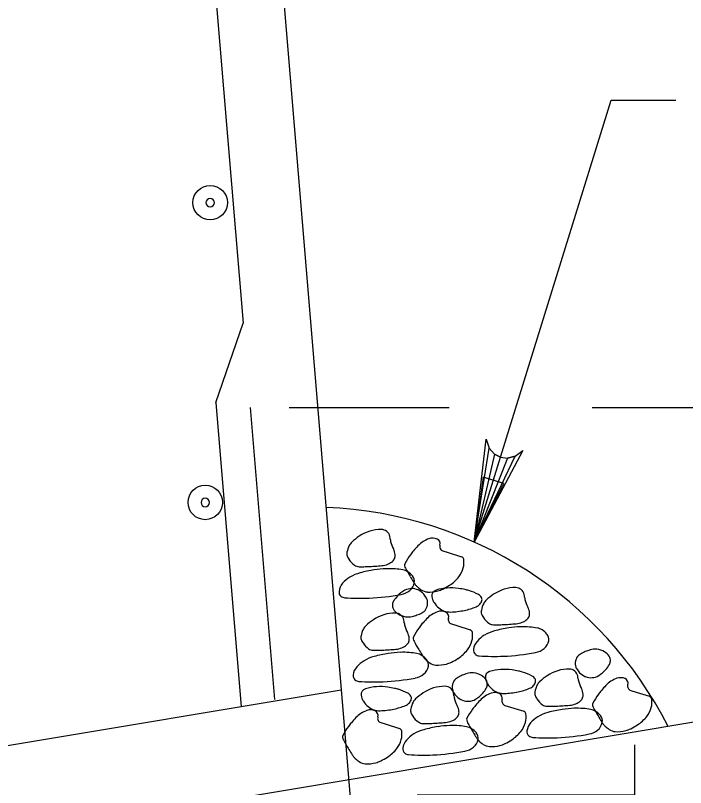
# Model space of a CAD drawing. Extents: x 638255 to 640306, y 296059 to 298435.
# Drawn here: x 639975.73 to 640006.31, y 297665.56 to 297700.78 of the extents above; entities that cross this region are included whole.
import ezdxf

# ---------------------------------------------------------------- set-up
doc = ezdxf.new("R2010")
doc.units = 0
for name, color, linetype in [('3', 7, 'Continuous'), ('Level 3', 7, 'Continuous'), ('Level 4', 7, 'Continuous'), ('Level 6', 7, 'Continuous'), ('Level 8', 7, 'Continuous'), ('Level 9', 7, 'Continuous')]:
    doc.layers.add(name, color=color, linetype=linetype)

# ---------------------------------------------------------------- blocks, each defined once
blk = doc.blocks.new('B')
at = {"layer": '3'}
blk.add_circle((0, 0), 0.1599, dxfattribs=at)
for start, end in [(0, 180), (180, 0)]:
    blk.add_arc((0, 0), 0.0391, start, end, dxfattribs=at)

msp = doc.modelspace()

# ---------------------------------------------------------------- linework, layer by layer
at = {"layer": 'Level 4'}
for p, q in [((639996.668, 297676.755), (640002.916, 297696.92)), ((640002.916, 297696.92), (640005.863, 297696.92)), ((639988.222, 297682.898), (639995.524, 297682.898)), ((640002.043, 297682.898), (640048.106, 297682.898))]:
    msp.add_line(p, q, dxfattribs=at)
for points in [[(639996.668, 297676.755), (639997.21, 297681.456), (639997.343, 297681.04), (639997.585, 297680.772), (639997.867, 297680.629), (639998.181, 297680.587), (639998.535, 297680.67), (639998.878, 297680.94), (639996.668, 297676.755), (639998.535, 297680.67), (639998.181, 297680.587), (639996.668, 297676.755), (639997.867, 297680.629), (639997.585, 297680.772), (639996.668, 297676.755), (639997.343, 297681.04)], [(640003.97, 297667.508), (640003.97, 297665.206), (639994.066, 297665.206)]]:
    msp.add_lwpolyline(points, dxfattribs=at)
msp.add_lwpolyline([(639998.009, 297679.425), (639997.069, 297679.712), (639996.68, 297676.748)], close=True, dxfattribs=at)
at = {"layer": 'Level 6'}
for p, q in [((639981.794, 297738.624), (639986.117, 297686.746)), ((639984.878, 297683.13), (639986.117, 297686.746)), ((639984.878, 297683.13), (639986.036, 297669.24)), ((639986.437, 297682.897), (639987.548, 297669.581))]:
    msp.add_line(p, q, dxfattribs=at)
at = {"layer": 'Level 8'}
for points in [[(639995.233, 297676.358), (639995.476, 297676.281), (639996.085, 297676.087)], [(639995.624, 297673.024), (639995.867, 297672.947), (639996.478, 297672.756)], [(640003.808, 297669.988), (640004.054, 297669.912), (640004.663, 297669.72)], [(639998.067, 297669.308), (639998.312, 297669.229), (639998.922, 297669.038)], [(639992.401, 297668.522), (639992.646, 297668.446), (639993.255, 297668.252)]]:
    msp.add_lwpolyline(points, dxfattribs=at)
for centre, radius, start, end in [((639992.414, 297675.558), 1.773, 89.5772, 124.1443), ((639992.424, 297676.937), 0.394, 11.4529, 89.5772), ((639991.417, 297676.38), 0.506, 132.7374, 153.538), ((639993.068, 297674.594), 2.938, 124.1443, 132.7374), ((639991.491, 297676.748), 1.346, 6.1004, 11.4529), ((639993.73, 297676.987), 0.905, 186.1004, 192.6291), ((639994.145, 297677.08), 1.331, 192.6291, 208.6753), ((639995.035, 297675.69), 1.296, 109.6635, 136.4562), ((639994.767, 297676.438), 0.502, 65.9597, 109.6635), ((639994.878, 297676.685), 0.231, 342.3569, 65.9597), ((639992.111, 297676.035), 1.281, 153.538, 168.4897), ((639992.368, 297676.109), 0.694, 6.391, 28.6753), ((639998.108, 297672.769), 5.536, 136.4562, 139.6491), ((639995.293, 297676.553), 0.205, 162.3569, 252.4715), ((639991.16, 297676.229), 0.31, 168.4897, 199.1639), ((639991.389, 297676.308), 0.553, 199.1639, 207.4728), ((639991.681, 297676.46), 0.882, 207.4728, 214.0468), ((639992.688, 297676.159), 0.375, 310.9894, 338.0834), ((639992.716, 297676.148), 0.344, 338.0834, 6.391), ((639996.551, 297674.16), 3.451, 144.1424, 152.1777), ((639996.02, 297674.543), 2.796, 139.6491, 144.1424), ((639996.041, 297675.947), 0.148, 9.0416, 72.4715), ((639991.823, 297676.556), 1.054, 214.0468, 234.0353), ((639991.42, 297676), 0.366, 234.0353, 268.2715), ((639991.177, 297689.919), 14.293, 272.5478, 273.846), ((639991.269, 297688.551), 12.921, 273.846, 275.2114), ((639992.351, 297676.696), 1.017, 275.2114, 291.5731), ((639992.458, 297676.423), 0.724, 291.5731, 310.9894), ((639993.619, 297675.707), 0.136, 152.1777, 193.5774), ((639993.955, 297675.788), 0.482, 193.5774, 207.4728), ((639995.261, 297675.823), 0.937, 344.9373, 9.0416), ((639991.918, 297673.607), 1.805, 104.9239, 120.8473), ((639991.51, 297678.998), 3.365, 268.2715, 270.9097), ((639993.12, 297669.097), 6.473, 99.0416, 104.9239), ((639991.425, 297684.361), 8.729, 270.9097, 272.5478), ((639992.772, 297671.283), 4.259, 91.7881, 99.0416), ((639992.77, 297671.347), 4.195, 86.0442, 91.7881), ((639992.866, 297672.732), 2.807, 79.021, 86.0442), ((639993.268, 297674.804), 0.697, 58.4341, 79.021), ((639999.275, 297678.555), 6.478, 207.4728, 211.2525), ((639993.152, 297674.614), 0.919, 40.5338, 58.4341), ((639995.061, 297675.877), 1.144, 321.7572, 344.9373), ((639991.691, 297673.988), 1.361, 120.8473, 139.2037), ((640008.537, 297684.175), 17.312, 211.2525, 212.2356), ((639993.572, 297674.974), 0.365, 349.0625, 40.5338), ((639994.583, 297676.254), 1.752, 303.0692, 321.7572), ((639991.198, 297674.413), 0.71, 139.2037, 172.3458), ((639993.821, 297673.945), 0.689, 91.376, 117.4803), ((639993.339, 297675.019), 0.603, 309.5539, 349.0625), ((639993.82, 297673.954), 0.68, 65.3457, 91.376), ((639997.083, 297676.952), 3.77, 212.2356, 214.3424), ((639994.443, 297675.149), 0.574, 214.3424, 227.6953), ((639995.249, 297676.034), 1.77, 227.6953, 235.2847), ((639995.594, 297672.345), 2.322, 81.3134, 106.8084), ((639994.647, 297675.826), 1.348, 285.2565, 295.7443), ((639994.034, 297677.097), 2.759, 295.7443, 303.0692), ((639995.016, 297668.562), 6.15, 78.4814, 81.3134), ((639998.546, 297672.908), 1.773, 89.5772, 124.1443), ((639998.556, 297674.287), 0.394, 11.4529, 89.5772), ((639990.738, 297674.475), 0.246, 172.3458, 230.2635), ((639990.78, 297674.526), 0.312, 230.2635, 266.2346), ((639991.45, 297684.251), 10.059, 272.3841, 280.7777), ((639994.103, 297673.406), 1.297, 136.4654, 149.2422), ((639994.099, 297673.41), 1.292, 117.4803, 136.4654), ((639993.168, 297675.227), 0.872, 280.7777, 309.5539), ((639993.779, 297673.864), 0.779, 41.057, 65.3457), ((639994.564, 297675.046), 0.568, 235.2847, 266.0442), ((639993.681, 297673.779), 0.909, 27.4728, 41.057), ((639994.624, 297675.911), 1.436, 266.0442, 285.2565), ((639995.002, 297674.305), 0.275, 106.8084, 186.6218), ((639995.31, 297674.341), 0.584, 186.6218, 200.3491), ((639995.789, 297672.356), 2.278, 73.8272, 78.4814), ((639995.83, 297672.497), 2.13, 61.1605, 73.8272), ((639996.686, 297674.052), 0.356, 29.8544, 61.1605), ((639999.2, 297671.944), 2.938, 124.1443, 132.7374), ((639997.623, 297674.098), 1.346, 6.1004, 11.4529), ((639991.438, 297684.527), 10.335, 266.2346, 272.3841), ((639993.269, 297673.868), 0.339, 171.9761, 209.5935), ((639993.343, 297673.858), 0.414, 149.2422, 171.9761), ((639994.092, 297673.992), 0.446, 8.0357, 27.4728), ((639993.964, 297673.974), 0.575, 337.0418, 8.0357), ((639995.428, 297674.385), 0.71, 200.3491, 212.797), ((639995.751, 297674.593), 1.095, 212.797, 230.2213), ((639996.564, 297674.257), 0.49, 292.039, 317.8475), ((639996.649, 297674.18), 0.375, 317.8475, 347.2445), ((639998.244, 297673.384), 1.281, 153.538, 168.4897), ((639996.836, 297674.138), 0.183, 347.2445, 29.8544), ((639997.55, 297673.73), 0.506, 132.7374, 153.538), ((639999.862, 297674.337), 0.905, 186.1004, 192.6291), ((640000.277, 297674.43), 1.331, 192.6291, 208.6753), ((639993.495, 297673.997), 0.599, 209.5935, 237.6667), ((639992.994, 297675.874), 2.671, 297.4803, 299.831), ((639994.122, 297673.907), 0.403, 299.831, 337.0418), ((639995.426, 297672.358), 1.296, 109.6635, 136.4562), ((639995.159, 297673.105), 0.502, 65.9597, 109.6635), ((639995.566, 297674.371), 0.806, 230.2213, 250.5601), ((639995.564, 297674.366), 0.8, 250.5601, 271.915), ((639995.27, 297673.353), 0.231, 342.3569, 65.9597), ((639995.469, 297677.214), 3.65, 271.915, 281.8686), ((639995.58, 297676.688), 3.113, 281.8686, 292.039), ((639997.292, 297673.578), 0.31, 168.4897, 199.1639), ((639998.5, 297673.458), 0.694, 6.391, 28.6753), ((639993.71, 297670.78), 2.938, 124.1443, 132.7374), ((639993.056, 297671.745), 1.773, 89.5772, 124.1443), ((639993.066, 297673.123), 0.394, 11.4529, 89.5772), ((639993.722, 297674.355), 1.022, 237.6667, 259.0544), ((639992.133, 297672.934), 1.346, 6.1004, 11.4529), ((639993.653, 297673.999), 0.66, 259.0544, 285.7584), ((639992.529, 297677.984), 4.8, 285.7584, 288.5059), ((639993.652, 297674.626), 1.26, 288.5059, 293.8705), ((639993.704, 297674.51), 1.133, 293.8705, 297.4803), ((639998.499, 297669.437), 5.536, 136.4562, 139.6491), ((639995.685, 297673.221), 0.205, 162.3569, 252.4715), ((639997.521, 297673.658), 0.553, 199.1639, 207.4728), ((639997.814, 297673.81), 0.882, 207.4728, 214.0468), ((639997.955, 297673.906), 1.054, 214.0468, 234.0353), ((639998.591, 297673.773), 0.724, 291.5731, 310.9894), ((639998.82, 297673.509), 0.375, 310.9894, 338.0834), ((639998.849, 297673.497), 0.344, 338.0834, 6.391), ((639992.059, 297672.567), 0.506, 132.7374, 153.538), ((639994.371, 297673.174), 0.905, 186.1004, 192.6291), ((639994.787, 297673.267), 1.331, 192.6291, 208.6753), ((639996.942, 297670.827), 3.451, 144.1424, 152.1777), ((639996.411, 297671.211), 2.796, 139.6491, 144.1424), ((639997.552, 297673.35), 0.366, 234.0353, 268.2715), ((639997.642, 297676.347), 3.365, 268.2715, 270.9097), ((639999.253, 297666.447), 6.473, 99.0416, 104.9239), ((639997.557, 297681.71), 8.729, 270.9097, 272.5478), ((639997.31, 297687.268), 14.293, 272.5478, 273.846), ((639998.905, 297668.633), 4.259, 91.7881, 99.0416), ((639997.402, 297685.9), 12.921, 273.846, 275.2114), ((639998.483, 297674.045), 1.017, 275.2114, 291.5731), ((639998.903, 297668.697), 4.195, 86.0442, 91.7881), ((639998.999, 297670.081), 2.807, 79.021, 86.0442), ((639999.4, 297672.153), 0.697, 58.4341, 79.021), ((639992.753, 297672.221), 1.281, 153.538, 168.4897), ((639993.01, 297672.295), 0.694, 6.391, 28.6753), ((639996.432, 297672.615), 0.148, 9.0416, 72.4715), ((639995.653, 297672.491), 0.937, 344.9373, 9.0416), ((639997.823, 297671.338), 1.361, 120.8473, 139.2037), ((639998.051, 297670.956), 1.805, 104.9239, 120.8473), ((639999.284, 297671.964), 0.919, 40.5338, 58.4341), ((639999.705, 297672.323), 0.365, 349.0625, 40.5338), ((639991.801, 297672.415), 0.31, 168.4897, 199.1639), ((639992.031, 297672.495), 0.553, 199.1639, 207.4728), ((639992.323, 297672.647), 0.882, 207.4728, 214.0468), ((639992.465, 297672.743), 1.054, 214.0468, 234.0353), ((639993.33, 297672.345), 0.375, 310.9894, 338.0834), ((639993.358, 297672.334), 0.344, 338.0834, 6.391), ((639994.01, 297672.375), 0.136, 152.1777, 193.5774), ((639994.346, 297672.456), 0.482, 193.5774, 207.4728), ((639999.667, 297675.222), 6.478, 207.4728, 211.2525), ((639995.452, 297672.545), 1.144, 321.7572, 344.9373), ((639997.33, 297671.763), 0.71, 139.2037, 172.3458), ((639999.471, 297672.369), 0.603, 309.5539, 349.0625), ((639992.061, 297672.186), 0.366, 234.0353, 268.2715), ((639992.152, 297675.184), 3.365, 268.2715, 270.9097), ((639992.067, 297680.547), 8.729, 270.9097, 272.5478), ((639991.819, 297686.105), 14.293, 272.5478, 273.846), ((639991.911, 297684.737), 12.921, 273.846, 275.2114), ((639992.993, 297672.882), 1.017, 275.2114, 291.5731), ((639993.1, 297672.609), 0.724, 291.5731, 310.9894), ((640008.929, 297680.843), 17.312, 211.2525, 212.2356), ((639994.975, 297672.921), 1.752, 303.0692, 321.7572), ((639996.87, 297671.825), 0.246, 172.3458, 230.2635), ((639999.3, 297672.576), 0.872, 280.7777, 309.5539), ((640003.502, 297667.295), 4.8, 108.8812, 111.6288), ((640002.163, 297671.213), 0.66, 82.1773, 108.8812), ((640002.113, 297670.854), 1.022, 60.7895, 82.1773), ((639992.56, 297669.793), 1.805, 104.9239, 120.8473), ((639993.762, 297665.283), 6.473, 99.0416, 104.9239), ((639993.414, 297667.47), 4.259, 91.7881, 99.0416), ((639993.412, 297667.533), 4.195, 86.0442, 91.7881), ((639993.508, 297668.918), 2.807, 79.021, 86.0442), ((639993.91, 297670.99), 0.697, 58.4341, 79.021), ((639993.794, 297670.8), 0.919, 40.5338, 58.4341), ((639997.474, 297673.62), 3.77, 212.2356, 214.3424), ((639994.835, 297671.816), 0.574, 214.3424, 227.6953), ((639994.426, 297673.765), 2.759, 295.7443, 303.0692), ((639996.912, 297671.875), 0.312, 230.2635, 266.2346), ((639997.571, 297681.877), 10.335, 266.2346, 272.3841), ((639997.582, 297681.6), 10.059, 272.3841, 280.7777), ((640001.689, 297671.279), 0.403, 122.9538, 160.1647), ((640002.923, 297669.376), 2.671, 120.6031, 122.9538), ((640002.14, 297670.7), 1.133, 116.9933, 120.6031), ((640002.197, 297670.587), 1.26, 111.6288, 116.9933), ((640002.32, 297671.224), 0.599, 32.7163, 60.7895), ((640002.539, 297671.364), 0.339, 355.0989, 32.7163), ((639992.333, 297670.174), 1.361, 120.8473, 139.2037), ((639993.981, 297671.205), 0.603, 309.5539, 349.0625), ((639995.64, 297672.701), 1.77, 227.6953, 235.2847), ((639994.214, 297671.16), 0.365, 349.0625, 40.5338), ((639994.956, 297671.713), 0.568, 235.2847, 266.0442), ((639995.015, 297672.578), 1.436, 266.0442, 285.2565), ((639995.039, 297672.494), 1.348, 285.2565, 295.7443), ((640001.851, 297671.221), 0.575, 160.1647, 191.1585), ((640001.724, 297671.196), 0.446, 191.1585, 210.5956), ((640001.681, 297671.78), 1.297, 319.5882, 332.365), ((640002.464, 297671.37), 0.414, 332.365, 355.0989), ((639991.84, 297670.6), 0.71, 139.2037, 172.3458), ((639993.809, 297671.413), 0.872, 280.7777, 309.5539), ((639997.888, 297666.217), 4.8, 108.8812, 111.6288), ((639996.548, 297670.135), 0.66, 82.1773, 108.8812), ((639996.499, 297669.776), 1.022, 60.7895, 82.1773), ((639997.446, 297670.588), 0.275, 106.8084, 186.6218), ((639998.038, 297668.628), 2.322, 81.3134, 106.8084), ((639997.46, 297664.844), 6.15, 78.4814, 81.3134), ((639998.233, 297668.638), 2.278, 73.8272, 78.4814), ((639998.275, 297668.78), 2.13, 61.1605, 73.8272), ((640000.99, 297669.19), 1.773, 89.5772, 124.1443), ((640001, 297670.569), 0.394, 11.4529, 89.5772), ((640002.123, 297671.431), 0.909, 210.5956, 224.1798), ((640002.03, 297671.341), 0.779, 224.1798, 248.4685), ((640001.685, 297671.777), 1.292, 300.6031, 319.5882), ((639991.38, 297670.661), 0.246, 172.3458, 230.2635), ((639991.422, 297670.712), 0.312, 230.2635, 266.2346), ((639992.08, 297680.714), 10.335, 266.2346, 272.3841), ((639992.092, 297680.437), 10.059, 272.3841, 280.7777), ((639996.075, 297670.201), 0.403, 122.9538, 160.1647), ((639997.308, 297668.298), 2.671, 120.6031, 122.9538), ((639996.525, 297669.622), 1.133, 116.9933, 120.6031), ((639996.583, 297669.509), 1.26, 111.6288, 116.9933), ((639996.705, 297670.145), 0.599, 32.7163, 60.7895), ((639997.754, 297670.623), 0.584, 186.6218, 200.3491), ((639997.872, 297670.667), 0.71, 200.3491, 212.797), ((639996.924, 297670.286), 0.339, 355.0989, 32.7163), ((639999.13, 297670.334), 0.356, 29.8544, 61.1605), ((639999.093, 297670.462), 0.375, 317.8475, 347.2445), ((639999.28, 297670.42), 0.183, 347.2445, 29.8544), ((639999.994, 297670.012), 0.506, 132.7374, 153.538), ((640001.644, 297668.226), 2.938, 124.1443, 132.7374), ((640000.067, 297670.38), 1.346, 6.1004, 11.4529), ((640002.306, 297670.619), 0.905, 186.1004, 192.6291), ((640002.721, 297670.712), 1.331, 192.6291, 208.6753), ((640001.993, 297671.249), 0.68, 248.4685, 274.4988), ((640001.992, 297671.258), 0.689, 274.4988, 300.6031), ((640003.611, 297669.322), 1.296, 109.6635, 136.4562), ((640003.344, 297670.069), 0.502, 65.9597, 109.6635), ((640003.454, 297670.317), 0.231, 342.3569, 65.9597), ((639991.78, 297669.802), 0.275, 106.8084, 186.6218), ((639992.372, 297667.842), 2.322, 81.3134, 106.8084), ((639991.794, 297664.058), 6.15, 78.4814, 81.3134), ((639992.567, 297667.852), 2.278, 73.8272, 78.4814), ((639992.608, 297667.994), 2.13, 61.1605, 73.8272), ((639995.324, 297668.404), 1.773, 89.5772, 124.1443), ((639995.334, 297669.783), 0.394, 11.4529, 89.5772), ((639996.236, 297670.143), 0.575, 160.1647, 191.1585), ((639996.11, 297670.118), 0.446, 191.1585, 210.5956), ((639996.067, 297670.702), 1.297, 319.5882, 332.365), ((639996.85, 297670.292), 0.414, 332.365, 355.0989), ((639998.195, 297670.876), 1.095, 212.797, 230.2213), ((639998.01, 297670.654), 0.806, 230.2213, 250.5601), ((639998.024, 297672.97), 3.113, 281.8686, 292.039), ((639999.008, 297670.54), 0.49, 292.039, 317.8475), ((640000.688, 297669.667), 1.281, 153.538, 168.4897), ((640000.944, 297669.74), 0.694, 6.391, 28.6753), ((640006.684, 297666.401), 5.536, 136.4562, 139.6491), ((640003.869, 297670.185), 0.205, 162.3569, 252.4715), ((639992.087, 297669.838), 0.584, 186.6218, 200.3491), ((639993.464, 297669.548), 0.356, 29.8544, 61.1605), ((639993.614, 297669.634), 0.183, 347.2445, 29.8544), ((639995.978, 297667.44), 2.938, 124.1443, 132.7374), ((639994.401, 297669.594), 1.346, 6.1004, 11.4529), ((639996.508, 297670.353), 0.909, 210.5956, 224.1798), ((639996.64, 297669.833), 0.905, 186.1004, 192.6291), ((639996.415, 297670.263), 0.779, 224.1798, 248.4685), ((639996.071, 297670.699), 1.292, 300.6031, 319.5882), ((639997.87, 297668.64), 1.296, 109.6635, 136.4562), ((639997.603, 297669.387), 0.502, 65.9597, 109.6635), ((639998.008, 297670.648), 0.8, 250.5601, 271.915), ((639997.714, 297669.635), 0.231, 342.3569, 65.9597), ((639997.913, 297673.496), 3.65, 271.915, 281.8686), ((639999.736, 297669.86), 0.31, 168.4897, 199.1639), ((639999.965, 297669.94), 0.553, 199.1639, 207.4728), ((640000.258, 297670.092), 0.882, 207.4728, 214.0468), ((640001.293, 297669.779), 0.344, 338.0834, 6.391), ((640005.127, 297667.791), 3.451, 144.1424, 152.1777), ((640004.596, 297668.175), 2.796, 139.6491, 144.1424), ((640004.617, 297669.579), 0.148, 9.0416, 72.4715), ((639992.205, 297669.881), 0.71, 200.3491, 212.797), ((639992.529, 297670.09), 1.095, 212.797, 230.2213), ((639993.341, 297669.754), 0.49, 292.039, 317.8475), ((639993.427, 297669.677), 0.375, 317.8475, 347.2445), ((639995.021, 297668.881), 1.281, 153.538, 168.4897), ((639994.327, 297669.226), 0.506, 132.7374, 153.538), ((639997.055, 297669.926), 1.331, 192.6291, 208.6753), ((639996.379, 297670.171), 0.68, 248.4685, 274.4988), ((639996.378, 297670.18), 0.689, 274.4988, 300.6031), ((640000.943, 297665.719), 5.536, 136.4562, 139.6491), ((639998.129, 297669.503), 0.205, 162.3569, 252.4715), ((640000.4, 297670.188), 1.054, 214.0468, 234.0353), ((639999.996, 297669.632), 0.366, 234.0353, 268.2715), ((639999.846, 297682.182), 12.921, 273.846, 275.2114), ((640000.927, 297670.327), 1.017, 275.2114, 291.5731), ((640001.035, 297670.055), 0.724, 291.5731, 310.9894), ((640001.264, 297669.791), 0.375, 310.9894, 338.0834), ((640002.195, 297669.339), 0.136, 152.1777, 193.5774), ((640003.838, 297669.455), 0.937, 344.9373, 9.0416), ((639992.204, 297667.854), 1.296, 109.6635, 136.4562), ((639991.937, 297668.602), 0.502, 65.9597, 109.6635), ((639992.344, 297669.868), 0.806, 230.2213, 250.5601), ((639992.342, 297669.862), 0.8, 250.5601, 271.915), ((639992.047, 297668.849), 0.231, 342.3569, 65.9597), ((639992.247, 297672.71), 3.65, 271.915, 281.8686), ((639992.357, 297672.185), 3.113, 281.8686, 292.039), ((639994.07, 297669.075), 0.31, 168.4897, 199.1639), ((639994.299, 297669.154), 0.553, 199.1639, 207.4728), ((639995.278, 297668.955), 0.694, 6.391, 28.6753), ((639995.627, 297668.994), 0.344, 338.0834, 6.391), ((639999.386, 297667.109), 3.451, 144.1424, 152.1777), ((639998.855, 297667.493), 2.796, 139.6491, 144.1424), ((639998.876, 297668.897), 0.148, 9.0416, 72.4715), ((640000.495, 297667.239), 1.805, 104.9239, 120.8473), ((640000.086, 297672.629), 3.365, 268.2715, 270.9097), ((640001.697, 297662.729), 6.473, 99.0416, 104.9239), ((640000.001, 297677.992), 8.729, 270.9097, 272.5478), ((639999.754, 297683.551), 14.293, 272.5478, 273.846), ((640001.349, 297664.915), 4.259, 91.7881, 99.0416), ((640001.347, 297664.979), 4.195, 86.0442, 91.7881), ((640001.443, 297666.364), 2.807, 79.021, 86.0442), ((640001.845, 297668.435), 0.697, 58.4341, 79.021), ((640002.531, 297669.42), 0.482, 193.5774, 207.4728), ((640007.852, 297672.186), 6.478, 207.4728, 211.2525), ((640001.728, 297668.246), 0.919, 40.5338, 58.4341), ((640003.637, 297669.509), 1.144, 321.7572, 344.9373), ((639995.277, 297664.933), 5.536, 136.4562, 139.6491), ((639992.462, 297668.717), 0.205, 162.3569, 252.4715), ((639994.591, 297669.306), 0.882, 207.4728, 214.0468), ((639994.733, 297669.402), 1.054, 214.0468, 234.0353), ((639995.369, 297669.269), 0.724, 291.5731, 310.9894), ((639995.598, 297669.005), 0.375, 310.9894, 338.0834), ((639996.454, 297668.657), 0.136, 152.1777, 193.5774), ((639996.79, 297668.738), 0.482, 193.5774, 207.4728), ((639998.097, 297668.773), 0.937, 344.9373, 9.0416), ((640000.267, 297667.62), 1.361, 120.8473, 139.2037), ((640017.113, 297677.807), 17.312, 211.2525, 212.2356), ((640002.149, 297668.606), 0.365, 349.0625, 40.5338), ((640003.16, 297669.885), 1.752, 303.0692, 321.7572), ((639993.72, 297666.324), 3.451, 144.1424, 152.1777), ((639993.189, 297666.707), 2.796, 139.6491, 144.1424), ((639993.21, 297668.112), 0.148, 9.0416, 72.4715), ((639994.33, 297668.846), 0.366, 234.0353, 268.2715), ((639994.42, 297671.844), 3.365, 268.2715, 270.9097), ((639996.03, 297661.943), 6.473, 99.0416, 104.9239), ((639994.335, 297677.207), 8.729, 270.9097, 272.5478), ((639994.088, 297682.765), 14.293, 272.5478, 273.846), ((639995.683, 297664.129), 4.259, 91.7881, 99.0416), ((639994.18, 297681.397), 12.921, 273.846, 275.2114), ((639995.261, 297669.542), 1.017, 275.2114, 291.5731), ((639995.681, 297664.193), 4.195, 86.0442, 91.7881), ((639995.776, 297665.578), 2.807, 79.021, 86.0442), ((639996.178, 297667.65), 0.697, 58.4341, 79.021), ((640002.111, 297671.504), 6.478, 207.4728, 211.2525), ((639997.896, 297668.827), 1.144, 321.7572, 344.9373), ((639999.774, 297668.045), 0.71, 139.2037, 172.3458), ((640001.915, 297668.651), 0.603, 309.5539, 349.0625), ((640005.659, 297670.584), 3.77, 212.2356, 214.3424), ((640003.02, 297668.78), 0.574, 214.3424, 227.6953), ((640003.825, 297669.665), 1.77, 227.6953, 235.2847), ((640002.61, 297670.729), 2.759, 295.7443, 303.0692), ((639990.788, 297667.871), 0.136, 152.1777, 193.5774), ((639992.43, 297667.988), 0.937, 344.9373, 9.0416), ((639994.601, 297666.834), 1.361, 120.8473, 139.2037), ((639994.828, 297666.453), 1.805, 104.9239, 120.8473), ((639996.062, 297667.46), 0.919, 40.5338, 58.4341), ((640011.373, 297677.125), 17.312, 211.2525, 212.2356), ((639996.482, 297667.82), 0.365, 349.0625, 40.5338), ((639997.419, 297669.204), 1.752, 303.0692, 321.7572), ((639999.315, 297668.107), 0.246, 172.3458, 230.2635), ((639999.356, 297668.157), 0.312, 230.2635, 266.2346), ((640000.026, 297677.883), 10.059, 272.3841, 280.7777), ((640001.744, 297668.858), 0.872, 280.7777, 309.5539), ((640003.14, 297668.677), 0.568, 235.2847, 266.0442), ((640003.2, 297669.543), 1.436, 266.0442, 285.2565), ((640003.223, 297669.458), 1.348, 285.2565, 295.7443), ((639991.124, 297667.952), 0.482, 193.5774, 207.4728), ((639996.445, 297670.719), 6.478, 207.4728, 211.2525), ((639992.23, 297668.041), 1.144, 321.7572, 344.9373), ((639994.108, 297667.259), 0.71, 139.2037, 172.3458), ((639996.249, 297667.865), 0.603, 309.5539, 349.0625), ((639999.918, 297669.902), 3.77, 212.2356, 214.3424), ((639997.279, 297668.098), 0.574, 214.3424, 227.6953), ((639998.084, 297668.983), 1.77, 227.6953, 235.2847), ((639997.483, 297668.776), 1.348, 285.2565, 295.7443), ((639996.87, 297670.047), 2.759, 295.7443, 303.0692), ((640000.015, 297678.159), 10.335, 266.2346, 272.3841), ((640005.706, 297676.339), 17.312, 211.2525, 212.2356), ((639991.753, 297668.418), 1.752, 303.0692, 321.7572), ((639993.648, 297667.321), 0.246, 172.3458, 230.2635), ((639994.36, 297677.097), 10.059, 272.3841, 280.7777), ((639996.078, 297668.073), 0.872, 280.7777, 309.5539), ((639997.4, 297667.996), 0.568, 235.2847, 266.0442), ((639997.46, 297668.861), 1.436, 266.0442, 285.2565), ((639994.252, 297669.116), 3.77, 212.2356, 214.3424), ((639991.612, 297667.313), 0.574, 214.3424, 227.6953), ((639992.418, 297668.198), 1.77, 227.6953, 235.2847), ((639991.203, 297669.262), 2.759, 295.7443, 303.0692), ((639993.69, 297667.371), 0.312, 230.2635, 266.2346), ((639994.348, 297677.373), 10.335, 266.2346, 272.3841), ((639991.733, 297667.21), 0.568, 235.2847, 266.0442), ((639991.793, 297668.075), 1.436, 266.0442, 285.2565), ((639991.816, 297667.99), 1.348, 285.2565, 295.7443)]:
    msp.add_arc(centre, radius, start, end, dxfattribs=at)
at = {"layer": 'Level 9'}
for p, q in [((639983.337, 297757.081), (639994.669, 297621.09)), ((639990.594, 297670.001), (639964.853, 297665.711)), ((640007.886, 297668.735), (639964.853, 297661.563))]:
    msp.add_line(p, q, dxfattribs=at)
msp.add_arc((639989.199, 297660.052), 18.297, 26.9324, 87.7453, dxfattribs=at)

# ---------------------------------------------------------------- block references
at = {"layer": 'Level 3', "xscale": 4.911876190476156, "yscale": 4.911876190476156, "rotation": 90}
for p in [(639984.616, 297692.242), (639984.391, 297678.564)]:
    msp.add_blockref('B', p, dxfattribs=at)

doc.saveas('drawing.dxf')
